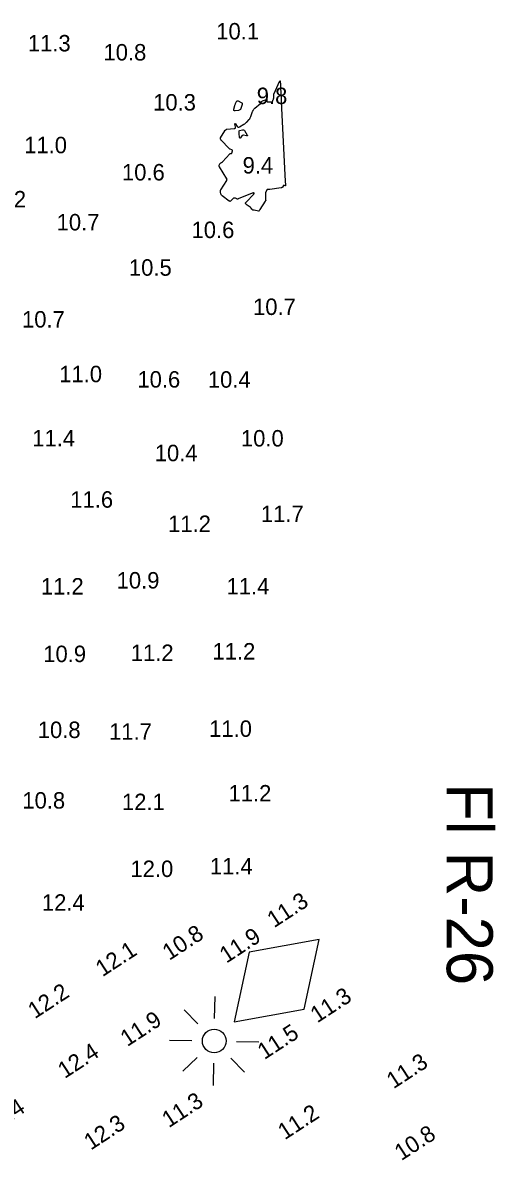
# Model space of a CAD drawing. Extents: x 1023796 to 1112670, y 656573 to 837340.
# Drawn here: x 1101649.4 to 1101793.1, y 687985.6 to 688331.5 of the extents above; entities that cross this region are included whole.
import ezdxf

# ---------------------------------------------------------------- set-up
doc = ezdxf.new("R2010")
doc.units = 0
for name, color, linetype in [('V-CHAN-CONT-10FT', 7, 'Continuous'), ('V-CHAN-NAID', 7, 'Continuous'), ('V-TOPO-SOUN', 7, 'Continuous')]:
    doc.layers.add(name, color=color, linetype=linetype)

msp = doc.modelspace()

# ---------------------------------------------------------------- linework, layer by layer
at = {"layer": 'V-CHAN-CONT-10FT'}
for points in [[(1101725.74, 688309.68), (1101725.79, 688309.83), (1101725.84, 688309.98), (1101727.51, 688313.64), (1101727.59, 688313.79), (1101727.65, 688313.83), (1101727.69, 688313.77), (1101727.71, 688313.6), (1101727.75, 688312.71), (1101727.75, 688312.49), (1101727.76, 688312.27), (1101727.77, 688312.05), (1101727.79, 688311.82), (1101727.97, 688308.24), (1101728, 688307.56), (1101728.04, 688306.89), (1101728.07, 688306.22), (1101728.11, 688305.55), (1101729.15, 688285.17), (1101729.15, 688285.16), (1101729.15, 688285.15), (1101729.14, 688285.14), (1101729.14, 688285.13), (1101729.13, 688285.1), (1101729.12, 688285.09), (1101729.12, 688285.08), (1101729.12, 688285.07), (1101729.12, 688285.06), (1101729.34, 688281.96), (1101729.34, 688281.9), (1101729.32, 688281.87), (1101729.28, 688281.86), (1101729.22, 688281.88), (1101728.94, 688282.02), (1101728.87, 688282.04), (1101728.81, 688282.04), (1101728.76, 688282.01), (1101728.71, 688281.96), (1101728.35, 688281.49), (1101728.27, 688281.4), (1101728.17, 688281.33), (1101728.07, 688281.28), (1101727.95, 688281.26), (1101724.57, 688280.81), (1101724.51, 688280.8), (1101724.46, 688280.8), (1101724.4, 688280.79), (1101724.34, 688280.79), (1101724.04, 688280.76), (1101724.01, 688280.76), (1101723.99, 688280.76), (1101723.96, 688280.76), (1101723.94, 688280.76), (1101723.84, 688280.77), (1101723.82, 688280.77), (1101723.8, 688280.76), (1101723.78, 688280.75), (1101723.76, 688280.73), (1101723.36, 688280.08), (1101723.3, 688279.96), (1101723.26, 688279.84), (1101723.23, 688279.71), (1101723.22, 688279.58), (1101723.25, 688277.63), (1101723.25, 688277.61), (1101723.25, 688277.6), (1101723.26, 688277.58), (1101723.26, 688277.57), (1101723.3, 688277.52), (1101723.3, 688277.5), (1101723.31, 688277.49), (1101723.3, 688277.48), (1101723.3, 688277.46), (1101723.19, 688277.32), (1101723.17, 688277.29), (1101723.15, 688277.27), (1101723.13, 688277.24), (1101723.11, 688277.21), (1101721.54, 688274.66), (1101721.5, 688274.6), (1101721.47, 688274.55), (1101721.44, 688274.5), (1101721.41, 688274.45), (1101721.27, 688274.24), (1101721.23, 688274.2), (1101721.19, 688274.17), (1101721.14, 688274.16), (1101721.08, 688274.16), (1101719.78, 688274.46), (1101719.75, 688274.47), (1101719.72, 688274.47), (1101719.69, 688274.47), (1101719.66, 688274.47), (1101719.53, 688274.46), (1101719.5, 688274.46), (1101719.47, 688274.46), (1101719.44, 688274.47), (1101719.42, 688274.49), (1101719.21, 688274.67), (1101719.17, 688274.7), (1101719.13, 688274.74), (1101719.09, 688274.78), (1101719.06, 688274.83), (1101718.84, 688275.13), (1101718.78, 688275.19), (1101718.73, 688275.25), (1101718.67, 688275.3), (1101718.61, 688275.35), (1101717.4, 688276.2), (1101717.23, 688276.36), (1101717.16, 688276.53), (1101717.19, 688276.71), (1101717.33, 688276.9), (1101719.66, 688279.35), (1101719.68, 688279.37), (1101719.7, 688279.39), (1101719.71, 688279.42), (1101719.72, 688279.45), (1101719.75, 688279.59), (1101719.75, 688279.61), (1101719.75, 688279.63), (1101719.75, 688279.65), (1101719.74, 688279.66), (1101719.72, 688279.74), (1101719.71, 688279.75), (1101719.71, 688279.76), (1101719.69, 688279.77), (1101719.68, 688279.78), (1101719.62, 688279.8), (1101719.6, 688279.81), (1101719.59, 688279.81), (1101719.57, 688279.8), (1101719.56, 688279.8), (1101719.33, 688279.7), (1101719.28, 688279.68), (1101719.24, 688279.66), (1101719.2, 688279.65), (1101719.15, 688279.63), (1101714.94, 688277.91), (1101714.84, 688277.88), (1101714.74, 688277.87), (1101714.64, 688277.88), (1101714.54, 688277.92), (1101714.09, 688278.14), (1101714.02, 688278.16), (1101713.95, 688278.17), (1101713.89, 688278.18), (1101713.82, 688278.17), (1101713.54, 688278.11), (1101713.47, 688278.09), (1101713.41, 688278.06), (1101713.35, 688278.02), (1101713.3, 688277.97), (1101712.71, 688277.31), (1101712.59, 688277.21), (1101712.47, 688277.17), (1101712.34, 688277.18), (1101712.2, 688277.26), (1101710.04, 688278.85), (1101709.92, 688278.96), (1101709.82, 688279.09), (1101709.75, 688279.23), (1101709.7, 688279.38), (1101709.56, 688280.05), (1101709.54, 688280.21), (1101709.55, 688280.37), (1101709.59, 688280.52), (1101709.66, 688280.67), (1101711.43, 688283.54), (1101711.45, 688283.58), (1101711.47, 688283.62), (1101711.48, 688283.65), (1101711.49, 688283.69), (1101711.52, 688283.86), (1101711.53, 688283.9), (1101711.53, 688283.93), (1101711.51, 688283.97), (1101711.5, 688284.01), (1101709.2, 688287.71), (1101709.15, 688287.81), (1101709.13, 688287.91), (1101709.13, 688288.02), (1101709.17, 688288.12), (1101709.38, 688288.61), (1101709.41, 688288.69), (1101709.46, 688288.75), (1101709.52, 688288.79), (1101709.6, 688288.83), (1101709.9, 688288.96), (1101709.98, 688289), (1101710.05, 688289.04), (1101710.11, 688289.09), (1101710.17, 688289.15), (1101712.35, 688291.61), (1101712.36, 688291.62), (1101712.38, 688291.63), (1101712.39, 688291.64), (1101712.41, 688291.65), (1101712.49, 688291.67), (1101712.51, 688291.68), (1101712.53, 688291.68), (1101712.55, 688291.68), (1101712.57, 688291.69), (1101712.82, 688291.71), (1101712.87, 688291.72), (1101712.9, 688291.75), (1101712.93, 688291.78), (1101712.95, 688291.82), (1101713.16, 688292.5), (1101713.18, 688292.61), (1101713.16, 688292.71), (1101713.1, 688292.78), (1101713, 688292.83), (1101712.52, 688293.01), (1101712.4, 688293.06), (1101712.29, 688293.13), (1101712.19, 688293.2), (1101712.1, 688293.29), (1101709.81, 688295.64), (1101709.76, 688295.7), (1101709.71, 688295.77), (1101709.68, 688295.84), (1101709.65, 688295.91), (1101709.55, 688296.21), (1101709.53, 688296.29), (1101709.53, 688296.36), (1101709.55, 688296.43), (1101709.58, 688296.5), (1101710.89, 688298.62), (1101710.89, 688298.64), (1101710.9, 688298.66), (1101710.9, 688298.67), (1101710.9, 688298.69), (1101710.9, 688298.76), (1101710.9, 688298.78), (1101710.91, 688298.79), (1101710.92, 688298.81), (1101710.93, 688298.82), (1101711.25, 688299.01), (1101711.31, 688299.05), (1101711.37, 688299.07), (1101711.43, 688299.09), (1101711.5, 688299.1), (1101713.75, 688299.3), (1101713.94, 688299.35), (1101714.06, 688299.44), (1101714.11, 688299.59), (1101714.09, 688299.78), (1101713.9, 688300.65), (1101713.87, 688300.81), (1101713.89, 688300.88), (1101713.95, 688300.85), (1101714.06, 688300.72), (1101714.61, 688299.96), (1101714.75, 688299.81), (1101714.91, 688299.74), (1101715.09, 688299.74), (1101715.28, 688299.82), (1101716.67, 688300.62), (1101716.9, 688300.76), (1101717.12, 688300.92), (1101717.32, 688301.1), (1101717.52, 688301.29), (1101718.26, 688302.09), (1101718.44, 688302.3), (1101718.59, 688302.52), (1101718.71, 688302.76), (1101718.81, 688303.01), (1101719.29, 688304.48), (1101719.33, 688304.57), (1101719.37, 688304.67), (1101719.42, 688304.76), (1101719.47, 688304.84), (1101719.7, 688305.18), (1101719.77, 688305.26), (1101719.83, 688305.34), (1101719.9, 688305.41), (1101719.98, 688305.48), (1101721.75, 688306.92), (1101721.8, 688306.98), (1101721.86, 688307.04), (1101721.9, 688307.11), (1101721.93, 688307.18), (1101722.05, 688307.49), (1101722.09, 688307.56), (1101722.14, 688307.62), (1101722.2, 688307.66), (1101722.27, 688307.7), (1101723.49, 688308.13), (1101723.56, 688308.15), (1101723.62, 688308.13), (1101723.65, 688308.08), (1101723.66, 688308.01), (1101723.67, 688307.64), (1101723.68, 688307.56), (1101723.72, 688307.5), (1101723.77, 688307.46), (1101723.85, 688307.45), (1101725.13, 688307.38), (1101725.2, 688307.38), (1101725.25, 688307.41), (1101725.29, 688307.45), (1101725.32, 688307.5), (1101725.41, 688307.77), (1101725.43, 688307.84), (1101725.46, 688307.9), (1101725.49, 688307.96), (1101725.52, 688308.02), (1101725.66, 688308.28), (1101725.69, 688308.34), (1101725.71, 688308.41), (1101725.73, 688308.48), (1101725.73, 688308.55), (1101725.72, 688309.37), (1101725.72, 688309.53)], [(1101716.12, 688306.99), (1101716.15, 688306.82), (1101716.11, 688306.61), (1101715.7, 688305.36), (1101715.6, 688305.14), (1101715.45, 688304.98), (1101715.26, 688304.87), (1101715.02, 688304.82), (1101713.97, 688304.72), (1101713.76, 688304.73), (1101713.62, 688304.81), (1101713.57, 688304.95), (1101713.59, 688305.16), (1101713.89, 688306.29), (1101713.94, 688306.46), (1101713.99, 688306.62), (1101714.06, 688306.78), (1101714.13, 688306.94), (1101714.45, 688307.56), (1101714.54, 688307.69), (1101714.65, 688307.76), (1101714.77, 688307.77), (1101714.92, 688307.72), (1101715.85, 688307.26), (1101716.02, 688307.14)], [(1101716.57, 688298.9), (1101716.7, 688298.82), (1101716.81, 688298.69), (1101717.69, 688297.33), (1101717.77, 688297.18), (1101717.76, 688297.08), (1101717.67, 688297.04), (1101717.5, 688297.05), (1101716.54, 688297.24), (1101716.39, 688297.25), (1101716.24, 688297.22), (1101716.12, 688297.15), (1101716.01, 688297.04), (1101715.6, 688296.5), (1101715.51, 688296.4), (1101715.44, 688296.38), (1101715.39, 688296.43), (1101715.36, 688296.56), (1101715.21, 688297.81), (1101715.2, 688297.89), (1101715.19, 688297.97), (1101715.19, 688298.06), (1101715.19, 688298.14), (1101715.19, 688298.47), (1101715.2, 688298.54), (1101715.23, 688298.6), (1101715.28, 688298.65), (1101715.35, 688298.67), (1101716.25, 688298.91), (1101716.42, 688298.93)]]:
    msp.add_lwpolyline(points, close=True, dxfattribs=at)
at = {"layer": 'V-CHAN-NAID'}
for p, q in [((1101707.76, 688028.64), (1101707.88, 688035.42)), ((1101702.64, 688027.03), (1101698.47, 688031.35)), ((1101694.07, 688022.09), (1101700.85, 688021.97)), ((1101714.43, 688021.73), (1101721.21, 688021.61)), ((1101702.46, 688016.85), (1101698.14, 688012.68)), ((1101712.64, 688016.67), (1101716.81, 688012.35)), ((1101707.4, 688008.28), (1101707.52, 688015.06))]:
    msp.add_line(p, q, dxfattribs=at)
msp.add_lwpolyline([(1101713.68, 688027.69), (1101734.97, 688031.56), (1101739.58, 688052.69), (1101718.29, 688048.82)], close=True, dxfattribs=at)
msp.add_circle((1101707.64, 688021.85), 3.6, dxfattribs=at)

# ---------------------------------------------------------------- texts
msp.add_text('Fl R-26', height=14, rotation=270, dxfattribs=at).set_placement((1101778.34, 688100.2))
at = {"layer": 'V-TOPO-SOUN'}
for s, p in [('10.1 ', (1101708.26, 688326.4)), ('11.3 ', (1101650.97, 688322.76)), ('10.8 ', (1101673.97, 688320)), ('9.8', (1101720.57, 688306.75)), ('10.3 ', (1101689.06, 688304.78)), ('11.0 ', (1101649.85, 688291.79)), ('9.4', (1101716.27, 688285.62)), ('10.6 ', (1101679.59, 688283.52)), ('11.2 ', (1101637.42, 688275.32)), ('10.7 ', (1101659.73, 688268.33)), ('10.6 ', (1101700.75, 688266)), ('10.5 ', (1101681.71, 688254.55)), ('10.7 ', (1101719.44, 688242.61)), ('10.7 ', (1101649.2, 688238.8)), ('11.0 ', (1101660.52, 688222.17)), ('10.6 ', (1101684.28, 688220.53)), ('10.4 ', (1101705.7, 688220.5)), ('11.4 ', (1101652.32, 688202.68)), ('10.0 ', (1101715.76, 688202.62)), ('10.4 ', (1101689.55, 688198.15)), ('11.6 ', (1101663.88, 688184.01)), ('11.7 ', (1101721.84, 688179.65)), ('11.2 ', (1101693.62, 688176.63)), ('11.2 ', (1101654.94, 688157.6)), ('10.9 ', (1101677.97, 688159.44)), ('11.4 ', (1101711.4, 688157.63)), ('10.9 ', (1101655.66, 688137.06)), ('11.2 ', (1101682.27, 688137.39)), ('11.2 ', (1101707.11, 688137.85)), ('10.8 ', (1101653.99, 688113.97)), ('11.7 ', (1101675.68, 688113.44)), ('11.0 ', (1101706.09, 688114.33)), ('11.2 ', (1101711.99, 688094.68)), ('10.8 ', (1101649.3, 688092.51)), ('12.1 ', (1101679.59, 688092.05)), ('12.0 ', (1101682.17, 688071.71)), ('11.4 ', (1101706.32, 688072.5)), ('12.4 ', (1101655.24, 688061.47))]:
    msp.add_text(s, height=5, dxfattribs=at).set_placement(p)
for s, p in [('11.3 ', (1101725.83, 688056.1)), ('10.8 ', (1101693.97, 688046.19)), ('11.9 ', (1101711.34, 688045.34)), ('12.1 ', (1101673.66, 688041.22)), ('12.2 ', (1101653.09, 688028.44)), ('11.3 ', (1101738.96, 688027.18)), ('11.9 ', (1101681.19, 688019.98)), ('11.5 ', (1101722.89, 688016.03)), ('12.4 ', (1101662.18, 688010.27)), ('11.3 ', (1101762.15, 688007.15)), ('11.3 ', (1101693.84, 687995.31)), ('12.4 ', (1101639.68, 687993.4)), ('11.2 ', (1101729.08, 687991.63)), ('12.3 ', (1101670.12, 687988.51)), ('10.8 ', (1101764.54, 687985.3))]:
    msp.add_text(s, height=5, rotation=33.0949, dxfattribs=at).set_placement(p)

doc.saveas('drawing.dxf')
